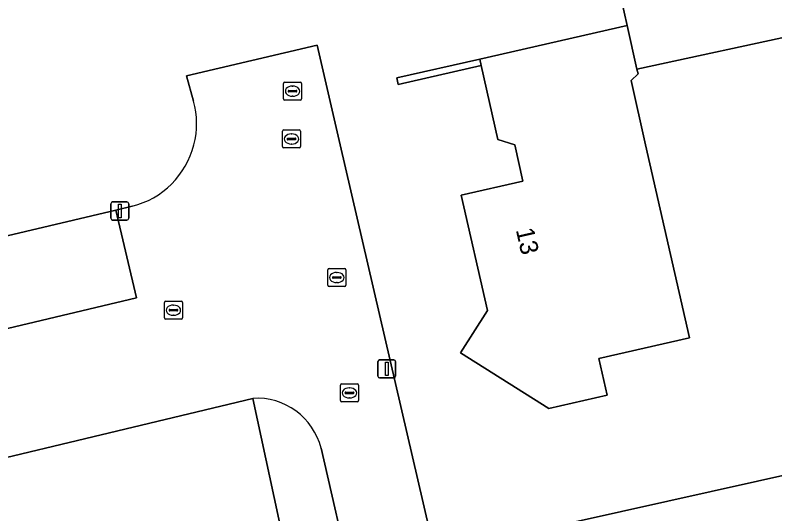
# Model space of a CAD drawing. Extents: x 162026 to 163502, y 387295 to 388169.
# Drawn here: x 163010.3 to 163052.42, y 387479.55 to 387507.18 of the extents above; entities that cross this region are included whole.
import ezdxf

# ---------------------------------------------------------------- set-up
doc = ezdxf.new("R2010")
doc.units = 0
for name, color, linetype in [('IMGEO_Erf', 7, 'Continuous'), ('IMGEO_Groenvoorziening', 7, 'Continuous'), ('IMGEO_Kolk', 7, 'Continuous'), ('IMGEO_Lichtmast', 7, 'Continuous'), ('IMGEO_Muur', 7, 'Continuous'), ('IMGEO_Pand', 7, 'Continuous'), ('IMGEO_Pand_nummerreeks', 7, 'Continuous'), ('IMGEO_Parkeervlak_open', 7, 'Continuous'), ('IMGEO_Rijbaan_lokaal_open', 7, 'Continuous'), ('IMGEO_Rioolput', 7, 'Continuous')]:
    doc.layers.add(name, color=color, linetype=linetype)

msp = doc.modelspace()

# ---------------------------------------------------------------- linework, layer by layer
at = {"layer": 'IMGEO_Erf'}
for points in [[(163037.999, 387500), (163037.068, 387500.295), (163036.137, 387504.396), (163031.534, 387503.351), (163031.454, 387503.705), (163036.057, 387504.75), (163044.228, 387506.605), (163043.574, 387509.583)], [(163020.19, 387502.427), (163019.794, 387503.828), (163027.036, 387505.516), (163028.315, 387500), (163033.563, 387477.356), (163036.217, 387477.949), (163059.167, 387483.072), (163055.521, 387500), (163054.18, 387506.228), (163044.776, 387504.192), (163044.836, 387503.926), (163044.447, 387503.567), (163045.257, 387500), (163047.686, 387489.298), (163042.663, 387488.158), (163043.126, 387486.118), (163039.889, 387485.383), (163034.998, 387488.464), (163036.484, 387490.822), (163035.035, 387497.205), (163038.456, 387497.982), (163037.999, 387500)], [(163001.155, 387492.898), (163015.878, 387496.381), (163016.784, 387496.595)], [(163003.726, 387453.942), (163019.422, 387457.676), (163024.25, 387458.824), (163024.445, 387458.869), (163024.902, 387458.975), (163029.505, 387460.042), (163026.462, 387472.664), (163025.847, 387474.966), (163023.471, 387485.946), (163000, 387480.329)]]:
    msp.add_lwpolyline(points, dxfattribs=at)
for centre, radius, start, end in [((163015.634, 387501.174), 4.725, 345.6126, 15.3789), ((163015.638, 387501.175), 4.721, 284.0443, 345.5867)]:
    msp.add_arc(centre, radius, start, end, dxfattribs=at)
at = {"layer": 'IMGEO_Groenvoorziening'}
for points in [[(163059.868, 387479.335), (163063.12, 387482.279), (163063.807, 387483.206), (163064.253, 387484.883), (163064.114, 387485.963), (163061.137, 387500), (163059.575, 387507.36), (163049.443, 387510.873), (163043.574, 387509.583), (163044.228, 387506.605), (163044.776, 387504.192), (163054.18, 387506.228), (163055.521, 387500), (163059.167, 387483.072)], [(163037.344, 387474.331), (163053.945, 387478.019), (163059.868, 387479.335), (163059.167, 387483.072), (163036.217, 387477.949), (163033.563, 387477.356), (163034.421, 387473.654)]]:
    msp.add_lwpolyline(points, close=True, dxfattribs=at)
msp.add_lwpolyline([(163023.471, 387485.946), (163025.847, 387474.966), (163028.987, 387475.684), (163027.264, 387483.177)], dxfattribs=at)
msp.add_arc((163023.695, 387482.271), 3.682, 14.2432, 93.4958, dxfattribs=at)
at = {"layer": 'IMGEO_Kolk'}
for p, q in [((163025.195, 387500.824), (163026.047, 387500.824)), ((163025.12, 387499.898), (163025.12, 387500.75)), ((163025.422, 387500.367), (163025.82, 387500.367)), ((163025.608, 387500.604), (163025.633, 387500.604)), ((163026.121, 387500.75), (163026.121, 387499.898)), ((163025.379, 387500.318), (163025.379, 387500.33)), ((163025.817, 387500.281), (163025.419, 387500.281)), ((163025.631, 387500.044), (163025.606, 387500.044)), ((163025.863, 387500.33), (163025.863, 387500.318)), ((163026.047, 387499.824), (163025.195, 387499.824)), ((163018.571, 387490.406), (163018.571, 387491.258)), ((163018.646, 387491.332), (163019.498, 387491.332)), ((163019.059, 387491.112), (163019.084, 387491.112)), ((163019.572, 387491.258), (163019.572, 387490.406)), ((163018.83, 387490.826), (163018.83, 387490.838)), ((163019.268, 387490.789), (163018.87, 387490.789)), ((163018.873, 387490.875), (163019.271, 387490.875)), ((163019.314, 387490.838), (163019.314, 387490.826)), ((163019.498, 387490.332), (163018.646, 387490.332)), ((163019.082, 387490.552), (163019.057, 387490.552)), ((163028.332, 387485.822), (163028.332, 387486.674)), ((163028.407, 387486.748), (163029.259, 387486.748)), ((163028.82, 387486.528), (163028.845, 387486.528)), ((163029.333, 387486.674), (163029.333, 387485.822)), ((163028.591, 387486.242), (163028.591, 387486.254)), ((163029.029, 387486.205), (163028.631, 387486.205)), ((163028.634, 387486.291), (163029.032, 387486.291)), ((163029.075, 387486.254), (163029.075, 387486.242)), ((163029.259, 387485.748), (163028.407, 387485.748)), ((163028.843, 387485.968), (163028.818, 387485.968))]:
    msp.add_line(p, q, dxfattribs=at)
for points in [[(163025.195, 387500.824), (163026.047, 387500.824)], [(163025.12, 387499.898), (163025.12, 387500.75)], [(163026.121, 387500.75), (163026.121, 387499.898)], [(163026.047, 387499.824), (163025.195, 387499.824)], [(163018.571, 387490.406), (163018.571, 387491.258)], [(163018.646, 387491.332), (163019.498, 387491.332)], [(163019.572, 387491.258), (163019.572, 387490.406)], [(163019.498, 387490.332), (163018.646, 387490.332)], [(163028.332, 387485.822), (163028.332, 387486.674)], [(163028.407, 387486.748), (163029.259, 387486.748)], [(163029.333, 387486.674), (163029.333, 387485.822)], [(163029.259, 387485.748), (163028.407, 387485.748)]]:
    msp.add_lwpolyline(points, dxfattribs=at)
for centre, radius, start, end in [((163025.197, 387500.748), 0.0765, 91.552, 178.448), ((163025.197, 387500.748), 0.0765, 91.552, 178.448), ((163026.045, 387500.748), 0.0765, 1.552, 88.448), ((163026.045, 387500.748), 0.0765, 1.552, 88.448), ((163025.419, 387500.327), 0.0403, 85.8775, 175.7526), ((163025.824, 387500.329), 0.0386, 1.7309, 96.639), ((163025.416, 387500.317), 0.0366, 178.938, 274.7102), ((163025.82, 387500.324), 0.043, 264.8664, 352.4533), ((163025.197, 387499.9), 0.0765, 181.552, 268.448), ((163025.197, 387499.9), 0.0765, 181.552, 268.448), ((163026.045, 387499.9), 0.0765, 271.552, 358.448), ((163026.045, 387499.9), 0.0765, 271.552, 358.448), ((163018.648, 387491.256), 0.0765, 91.552, 178.448), ((163018.648, 387491.256), 0.0765, 91.552, 178.448), ((163019.496, 387491.256), 0.0765, 1.552, 88.448), ((163019.496, 387491.256), 0.0765, 1.552, 88.448), ((163018.87, 387490.835), 0.0403, 85.8775, 175.7526), ((163018.867, 387490.825), 0.0366, 178.938, 274.7102), ((163019.271, 387490.832), 0.043, 264.8664, 352.4533), ((163019.275, 387490.837), 0.0386, 1.7309, 96.639), ((163018.648, 387490.408), 0.0765, 181.552, 268.448), ((163018.648, 387490.408), 0.0765, 181.552, 268.448), ((163019.496, 387490.408), 0.0765, 271.552, 358.448), ((163019.496, 387490.408), 0.0765, 271.552, 358.448), ((163028.409, 387486.672), 0.0765, 91.552, 178.448), ((163028.409, 387486.672), 0.0765, 91.552, 178.448), ((163029.257, 387486.672), 0.0765, 1.552, 88.448), ((163029.257, 387486.672), 0.0765, 1.552, 88.448), ((163028.631, 387486.251), 0.0403, 85.8775, 175.7526), ((163028.628, 387486.241), 0.0366, 178.938, 274.7102), ((163029.032, 387486.248), 0.043, 264.8664, 352.4533), ((163029.036, 387486.253), 0.0386, 1.7309, 96.639), ((163028.409, 387485.824), 0.0765, 181.552, 268.448), ((163028.409, 387485.824), 0.0765, 181.552, 268.448), ((163029.257, 387485.824), 0.0765, 271.552, 358.448), ((163029.257, 387485.824), 0.0765, 271.552, 358.448)]:
    msp.add_arc(centre, radius, start, end, dxfattribs=at)
for centre, major_axis, ratio, start_param, end_param in [((163025.607, 387500.324), (-0.387, 0.002), 0.722429, 4.712389, 7.853982), ((163025.632, 387500.324), (-0.39, 0.002), 0.717154, 1.570796, 4.712389), ((163019.058, 387490.832), (-0.387, 0.002), 0.722429, 4.712389, 7.853982), ((163019.083, 387490.832), (-0.39, 0.002), 0.717154, 1.570796, 4.712389), ((163028.819, 387486.248), (-0.387, 0.002), 0.722429, 4.712389, 7.853982), ((163028.844, 387486.248), (-0.39, 0.002), 0.717154, 1.570796, 4.712389)]:
    msp.add_ellipse(centre, major_axis=major_axis, ratio=ratio, start_param=start_param, end_param=end_param, dxfattribs=at)
at = {"layer": 'IMGEO_Lichtmast'}
for p, q in [((163015.601, 387495.93), (163015.601, 387496.73)), ((163015.601, 387496.73), (163015.601, 387495.93)), ((163015.701, 387496.83), (163016.491, 387496.83)), ((163016.491, 387496.83), (163015.701, 387496.83)), ((163016.591, 387496.73), (163016.591, 387495.93)), ((163016.591, 387495.93), (163016.591, 387496.73)), ((163016.491, 387495.83), (163015.701, 387495.83)), ((163015.701, 387495.83), (163016.491, 387495.83)), ((163030.406, 387487.18), (163030.406, 387487.98)), ((163030.406, 387487.98), (163030.406, 387487.18)), ((163030.506, 387488.08), (163031.296, 387488.08)), ((163031.296, 387488.08), (163030.506, 387488.08)), ((163031.396, 387487.98), (163031.396, 387487.18)), ((163031.396, 387487.18), (163031.396, 387487.98)), ((163031.296, 387487.08), (163030.506, 387487.08)), ((163030.506, 387487.08), (163031.296, 387487.08))]:
    msp.add_line(p, q, dxfattribs=at)
for points in [[(163016.021, 387496.705), (163016.171, 387496.705), (163016.171, 387495.955), (163016.021, 387495.955), (163016.021, 387496.705)], [(163030.826, 387487.955), (163030.976, 387487.955), (163030.976, 387487.205), (163030.826, 387487.205), (163030.826, 387487.955)]]:
    msp.add_lwpolyline(points, dxfattribs=at)
for centre, start, end in [((163015.701, 387496.73), 90, 180), ((163015.701, 387496.73), 90, 180), ((163016.491, 387496.73), 0, 90), ((163016.491, 387496.73), 360, 90), ((163015.701, 387495.93), 180, 270), ((163015.701, 387495.93), 180, 270), ((163016.491, 387495.93), 270, 0), ((163016.491, 387495.93), 270, 0), ((163030.506, 387487.98), 90, 180), ((163030.506, 387487.98), 90, 180), ((163031.296, 387487.98), 0, 90), ((163031.296, 387487.98), 360, 90), ((163030.506, 387487.18), 180, 270), ((163030.506, 387487.18), 180, 270), ((163031.296, 387487.18), 270, 0), ((163031.296, 387487.18), 270, 0)]:
    msp.add_arc(centre, 0.1, start, end, dxfattribs=at)
at = {"layer": 'IMGEO_Muur'}
msp.add_lwpolyline([(163036.137, 387504.396), (163036.057, 387504.75), (163031.454, 387503.705), (163031.534, 387503.351)], close=True, dxfattribs=at)
at = {"layer": 'IMGEO_Pand'}
msp.add_lwpolyline([(163045.257, 387500), (163044.447, 387503.567), (163044.836, 387503.926), (163044.776, 387504.192), (163044.228, 387506.605), (163036.057, 387504.75), (163036.137, 387504.396), (163037.068, 387500.295), (163037.999, 387500), (163038.456, 387497.982), (163035.035, 387497.205), (163036.484, 387490.822), (163034.998, 387488.464), (163039.889, 387485.383), (163043.126, 387486.118), (163042.663, 387488.158), (163047.686, 387489.298)], close=True, dxfattribs=at)
at = {"layer": 'IMGEO_Parkeervlak_open'}
msp.add_lwpolyline([(163001.155, 387492.898), (163002.307, 387488.033), (163017.03, 387491.516), (163015.878, 387496.381)], close=True, dxfattribs=at)
at = {"layer": 'IMGEO_Rijbaan_lokaal_open'}
for points in [[(163028.315, 387500), (163027.036, 387505.516), (163019.794, 387503.828), (163020.19, 387502.427)], [(163037.733, 387459.366), (163034.421, 387473.654), (163033.563, 387477.356), (163028.315, 387500)], [(163016.784, 387496.595), (163015.878, 387496.381), (163017.03, 387491.516), (163002.307, 387488.033), (163001.155, 387492.898), (163000, 387492.625), (162994.906, 387491.42), (162997.604, 387479.756), (163000, 387480.329), (163023.471, 387485.946)], [(163027.264, 387483.177), (163028.987, 387475.684), (163029.521, 387473.363), (163032.933, 387458.53)]]:
    msp.add_lwpolyline(points, dxfattribs=at)
for centre, radius, start, end in [((163015.634, 387501.174), 4.725, 345.6126, 15.3789), ((163015.638, 387501.175), 4.721, 284.0443, 345.5867), ((163023.695, 387482.271), 3.682, 14.2432, 93.4958)]:
    msp.add_arc(centre, radius, start, end, dxfattribs=at)
at = {"layer": 'IMGEO_Rioolput'}
for p, q in [((163025.178, 387502.548), (163025.178, 387503.4)), ((163025.253, 387503.474), (163026.105, 387503.474)), ((163026.179, 387503.4), (163026.179, 387502.548)), ((163025.437, 387502.968), (163025.437, 387502.98)), ((163025.875, 387502.931), (163025.477, 387502.931)), ((163025.48, 387503.017), (163025.878, 387503.017)), ((163025.666, 387503.254), (163025.691, 387503.254)), ((163025.921, 387502.98), (163025.921, 387502.968)), ((163026.105, 387502.474), (163025.253, 387502.474)), ((163025.689, 387502.694), (163025.664, 387502.694)), ((163027.633, 387492.217), (163027.633, 387493.069)), ((163027.708, 387493.143), (163028.56, 387493.143)), ((163028.121, 387492.923), (163028.146, 387492.923)), ((163028.634, 387493.069), (163028.634, 387492.217)), ((163027.892, 387492.637), (163027.892, 387492.649)), ((163028.33, 387492.6), (163027.932, 387492.6)), ((163027.935, 387492.686), (163028.333, 387492.686)), ((163028.144, 387492.363), (163028.119, 387492.363)), ((163028.376, 387492.649), (163028.376, 387492.637)), ((163028.56, 387492.143), (163027.708, 387492.143))]:
    msp.add_line(p, q, dxfattribs=at)
for points in [[(163025.178, 387502.548), (163025.178, 387503.4)], [(163025.253, 387503.474), (163026.105, 387503.474)], [(163026.179, 387503.4), (163026.179, 387502.548)], [(163026.105, 387502.474), (163025.253, 387502.474)], [(163027.633, 387492.217), (163027.633, 387493.069)], [(163027.708, 387493.143), (163028.56, 387493.143)], [(163028.634, 387493.069), (163028.634, 387492.217)], [(163028.56, 387492.143), (163027.708, 387492.143)]]:
    msp.add_lwpolyline(points, dxfattribs=at)
for centre, radius, start, end in [((163025.255, 387503.398), 0.0765, 91.552, 178.448), ((163025.255, 387503.398), 0.0765, 91.552, 178.448), ((163026.103, 387503.398), 0.0765, 1.552, 88.448), ((163026.103, 387503.398), 0.0765, 1.552, 88.448), ((163025.477, 387502.977), 0.0403, 85.8775, 175.7526), ((163025.474, 387502.967), 0.0366, 178.938, 274.7102), ((163025.878, 387502.974), 0.043, 264.8664, 352.4533), ((163025.882, 387502.979), 0.0386, 1.7309, 96.639), ((163025.255, 387502.55), 0.0765, 181.552, 268.448), ((163025.255, 387502.55), 0.0765, 181.552, 268.448), ((163026.103, 387502.55), 0.0765, 271.552, 358.448), ((163026.103, 387502.55), 0.0765, 271.552, 358.448), ((163027.71, 387493.067), 0.0765, 91.552, 178.448), ((163027.71, 387493.067), 0.0765, 91.552, 178.448), ((163028.558, 387493.067), 0.0765, 1.552, 88.448), ((163028.558, 387493.067), 0.0765, 1.552, 88.448), ((163027.932, 387492.646), 0.0403, 85.8775, 175.7526), ((163027.929, 387492.636), 0.0366, 178.938, 274.7102), ((163028.333, 387492.643), 0.043, 264.8664, 352.4533), ((163028.337, 387492.648), 0.0386, 1.7309, 96.639), ((163027.71, 387492.219), 0.0765, 181.552, 268.448), ((163027.71, 387492.219), 0.0765, 181.552, 268.448), ((163028.558, 387492.219), 0.0765, 271.552, 358.448), ((163028.558, 387492.219), 0.0765, 271.552, 358.448)]:
    msp.add_arc(centre, radius, start, end, dxfattribs=at)
for centre, major_axis, ratio, start_param, end_param in [((163025.665, 387502.974), (-0.387, 0.002), 0.722429, 4.712389, 7.853982), ((163025.69, 387502.974), (-0.39, 0.002), 0.717154, 1.570796, 4.712389), ((163028.12, 387492.643), (-0.387, 0.002), 0.722429, 4.712389, 7.853982), ((163028.145, 387492.643), (-0.39, 0.002), 0.717154, 1.570796, 4.712389)]:
    msp.add_ellipse(centre, major_axis=major_axis, ratio=ratio, start_param=start_param, end_param=end_param, dxfattribs=at)

# ---------------------------------------------------------------- texts
at = {"layer": 'IMGEO_Pand_nummerreeks'}
msp.add_text('13', height=1, rotation=282.7882, dxfattribs=at).set_placement((163038.055, 387495.288))

doc.saveas('drawing.dxf')
